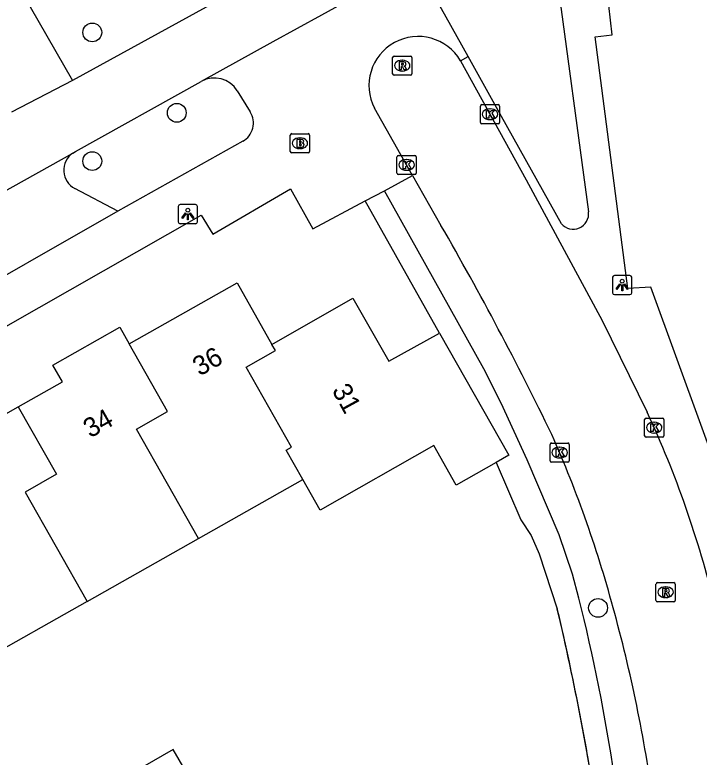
# Model space of a CAD drawing. Extents: x 158474 to 159560, y 388525 to 389605.
# Drawn here: x 159357.6 to 159393.21, y 389200.41 to 389239.04 of the extents above; entities that cross this region are included whole.
import ezdxf

# ---------------------------------------------------------------- set-up
doc = ezdxf.new("R2010")
doc.units = 0
for name, color, linetype in [('IMGEO_Boom', 7, 'Continuous'), ('IMGEO_Brandkraan', 7, 'Continuous'), ('IMGEO_Fietspad_gesloten', 7, 'Continuous'), ('IMGEO_Fietspad_open', 7, 'Continuous'), ('IMGEO_Kolk', 7, 'Continuous'), ('IMGEO_Lichtpunt', 7, 'Continuous'), ('IMGEO_Muur', 7, 'Continuous'), ('IMGEO_Pand', 7, 'Continuous'), ('IMGEO_Pand_nummerreeks', 7, 'Continuous'), ('IMGEO_Parkeervlak_open', 7, 'Continuous'), ('IMGEO_Rijbaan_lokaal_open', 7, 'Continuous'), ('IMGEO_Rioolput', 7, 'Continuous'), ('IMGEO_Voetpad_open', 7, 'Continuous')]:
    doc.layers.add(name, color=color, linetype=linetype)

msp = doc.modelspace()

# ---------------------------------------------------------------- linework, layer by layer
at = {"layer": 'IMGEO_Boom'}
for centre in [(159361.632, 389238.125), (159366.029, 389233.94), (159361.634, 389231.427), (159387.944, 389208.177)]:
    msp.add_circle(centre, 0.489, dxfattribs=at)
at = {"layer": 'IMGEO_Brandkraan'}
for p, q in [((159371.933, 389231.929), (159371.933, 389232.781)), ((159372.008, 389232.855), (159372.86, 389232.855)), ((159372.934, 389232.781), (159372.934, 389231.929)), ((159372.421, 389232.635), (159372.446, 389232.635)), ((159372.444, 389232.075), (159372.419, 389232.075)), ((159372.86, 389231.855), (159372.008, 389231.855))]:
    msp.add_line(p, q, dxfattribs=at)
for points in [[(159371.933, 389231.929), (159371.933, 389232.781)], [(159372.008, 389232.855), (159372.86, 389232.855)], [(159372.934, 389232.781), (159372.934, 389231.929)], [(159372.281, 389232.555), (159372.281, 389232.155), (159372.494, 389232.155)], [(159372.512, 389232.555), (159372.281, 389232.555)], [(159372.46, 389232.474), (159372.406, 389232.474), (159372.406, 389232.398)], [(159372.406, 389232.398), (159372.459, 389232.398)], [(159372.468, 389232.322), (159372.406, 389232.322), (159372.406, 389232.241)], [(159372.406, 389232.241), (159372.468, 389232.241)], [(159372.86, 389231.855), (159372.008, 389231.855)]]:
    msp.add_lwpolyline(points, dxfattribs=at)
for centre, radius, start, end in [((159372.01, 389232.779), 0.0765, 91.552, 178.448), ((159372.01, 389232.779), 0.0765, 91.552, 178.448), ((159372.858, 389232.779), 0.0765, 1.552, 88.448), ((159372.858, 389232.779), 0.0765, 1.552, 88.448), ((159372.461, 389232.436), 0.0379, 267.8285, 90.9355), ((159372.516, 389232.41), 0.145, 59.4692, 91.5367), ((159372.541, 389232.457), 0.0922, 285.5137, 58.1501), ((159372.469, 389232.281), 0.0404, 269.8759, 90.5077), ((159372.5, 389232.406), 0.251, 268.6676, 293.5347), ((159372.546, 389232.265), 0.105, 301.3115, 78.989), ((159372.01, 389231.931), 0.0765, 181.552, 268.448), ((159372.01, 389231.931), 0.0765, 181.552, 268.448), ((159372.858, 389231.931), 0.0765, 271.552, 358.448), ((159372.858, 389231.931), 0.0765, 271.552, 358.448)]:
    msp.add_arc(centre, radius, start, end, dxfattribs=at)
for centre, major_axis, ratio, start_param, end_param in [((159372.42, 389232.355), (-0.387, 0.002), 0.722429, 4.712389, 7.853982), ((159372.445, 389232.355), (-0.39, 0.002), 0.717154, 1.570796, 4.712389)]:
    msp.add_ellipse(centre, major_axis=major_axis, ratio=ratio, start_param=start_param, end_param=end_param, dxfattribs=at)
at = {"layer": 'IMGEO_Fietspad_gesloten'}
for points in [[(159382.975, 389247.918), (159370.597, 389241.114), (159360.609, 389235.623)], [(159379.225, 389242.159), (159373.555, 389239.029), (159371.025, 389237.632), (159367.305, 389235.578)], [(159360.609, 389235.623), (159357.424, 389233.966)], [(159360.615, 389231.845), (159360.768, 389231.93), (159367.305, 389235.578)], [(159348.934, 389225.317), (159360.615, 389231.845)]]:
    msp.add_lwpolyline(points, dxfattribs=at)
at = {"layer": 'IMGEO_Fietspad_open'}
msp.add_lwpolyline([(159358.408, 389239.453), (159360.609, 389235.623)], dxfattribs=at)
at = {"layer": 'IMGEO_Kolk'}
for p, q in [((159381.899, 389234.365), (159382.751, 389234.365)), ((159381.824, 389233.439), (159381.824, 389234.291)), ((159382.312, 389234.145), (159382.337, 389234.145)), ((159382.825, 389234.291), (159382.825, 389233.439)), ((159382.335, 389233.585), (159382.31, 389233.585)), ((159382.751, 389233.365), (159381.899, 389233.365)), ((159377.486, 389230.801), (159377.486, 389231.653)), ((159377.561, 389231.727), (159378.413, 389231.727)), ((159378.487, 389231.653), (159378.487, 389230.801)), ((159377.974, 389231.507), (159377.999, 389231.507)), ((159377.997, 389230.947), (159377.972, 389230.947)), ((159378.413, 389230.727), (159377.561, 389230.727)), ((159390.367, 389217.13), (159390.367, 389217.982)), ((159390.442, 389218.056), (159391.294, 389218.056)), ((159390.855, 389217.836), (159390.88, 389217.836)), ((159391.368, 389217.982), (159391.368, 389217.13)), ((159391.294, 389217.056), (159390.442, 389217.056)), ((159390.878, 389217.276), (159390.853, 389217.276)), ((159385.447, 389215.831), (159385.447, 389216.683)), ((159385.522, 389216.757), (159386.374, 389216.757)), ((159386.448, 389216.683), (159386.448, 389215.831)), ((159385.935, 389216.537), (159385.96, 389216.537)), ((159385.958, 389215.977), (159385.933, 389215.977)), ((159386.374, 389215.757), (159385.522, 389215.757))]:
    msp.add_line(p, q, dxfattribs=at)
for points in [[(159381.899, 389234.365), (159382.751, 389234.365)], [(159381.824, 389233.439), (159381.824, 389234.291)], [(159382.145, 389234.065), (159382.268, 389234.065), (159382.268, 389233.914), (159382.398, 389234.065), (159382.562, 389234.065), (159382.416, 389233.914), (159382.569, 389233.665), (159382.417, 389233.665), (159382.332, 389233.829), (159382.268, 389233.762), (159382.268, 389233.665), (159382.145, 389233.665), (159382.145, 389234.065)], [(159382.825, 389234.291), (159382.825, 389233.439)], [(159382.751, 389233.365), (159381.899, 389233.365)], [(159377.486, 389230.801), (159377.486, 389231.653)], [(159377.561, 389231.727), (159378.413, 389231.727)], [(159378.487, 389231.653), (159378.487, 389230.801)], [(159377.807, 389231.427), (159377.93, 389231.427), (159377.93, 389231.276), (159378.06, 389231.427), (159378.224, 389231.427), (159378.078, 389231.276), (159378.231, 389231.027), (159378.079, 389231.027), (159377.994, 389231.191), (159377.93, 389231.124), (159377.93, 389231.027), (159377.807, 389231.027), (159377.807, 389231.427)], [(159378.413, 389230.727), (159377.561, 389230.727)], [(159390.367, 389217.13), (159390.367, 389217.982)], [(159390.442, 389218.056), (159391.294, 389218.056)], [(159390.688, 389217.756), (159390.811, 389217.756), (159390.811, 389217.605), (159390.941, 389217.756), (159391.105, 389217.756), (159390.959, 389217.605), (159391.112, 389217.356), (159390.96, 389217.356), (159390.875, 389217.52), (159390.811, 389217.453), (159390.811, 389217.356), (159390.688, 389217.356), (159390.688, 389217.756)], [(159391.368, 389217.982), (159391.368, 389217.13)], [(159391.294, 389217.056), (159390.442, 389217.056)], [(159385.447, 389215.831), (159385.447, 389216.683)], [(159385.522, 389216.757), (159386.374, 389216.757)], [(159386.448, 389216.683), (159386.448, 389215.831)], [(159385.768, 389216.457), (159385.891, 389216.457), (159385.891, 389216.306), (159386.021, 389216.457), (159386.185, 389216.457), (159386.039, 389216.306), (159386.192, 389216.057), (159386.04, 389216.057), (159385.955, 389216.221), (159385.891, 389216.154), (159385.891, 389216.057), (159385.768, 389216.057), (159385.768, 389216.457)], [(159386.374, 389215.757), (159385.522, 389215.757)]]:
    msp.add_lwpolyline(points, dxfattribs=at)
for centre, start, end in [((159381.901, 389234.289), 91.552, 178.448), ((159381.901, 389234.289), 91.552, 178.448), ((159382.749, 389234.289), 1.552, 88.448), ((159382.749, 389234.289), 1.552, 88.448), ((159381.901, 389233.441), 181.552, 268.448), ((159381.901, 389233.441), 181.552, 268.448), ((159382.749, 389233.441), 271.552, 358.448), ((159382.749, 389233.441), 271.552, 358.448), ((159377.563, 389231.651), 91.552, 178.448), ((159377.563, 389231.651), 91.552, 178.448), ((159378.411, 389231.651), 1.552, 88.448), ((159378.411, 389231.651), 1.552, 88.448), ((159377.563, 389230.803), 181.552, 268.448), ((159377.563, 389230.803), 181.552, 268.448), ((159378.411, 389230.803), 271.552, 358.448), ((159378.411, 389230.803), 271.552, 358.448), ((159390.444, 389217.98), 91.552, 178.448), ((159390.444, 389217.98), 91.552, 178.448), ((159391.292, 389217.98), 1.552, 88.448), ((159391.292, 389217.98), 1.552, 88.448), ((159390.444, 389217.132), 181.552, 268.448), ((159390.444, 389217.132), 181.552, 268.448), ((159391.292, 389217.132), 271.552, 358.448), ((159391.292, 389217.132), 271.552, 358.448), ((159385.524, 389216.681), 91.552, 178.448), ((159385.524, 389216.681), 91.552, 178.448), ((159386.372, 389216.681), 1.552, 88.448), ((159386.372, 389216.681), 1.552, 88.448), ((159385.524, 389215.833), 181.552, 268.448), ((159385.524, 389215.833), 181.552, 268.448), ((159386.372, 389215.833), 271.552, 358.448), ((159386.372, 389215.833), 271.552, 358.448)]:
    msp.add_arc(centre, 0.0765, start, end, dxfattribs=at)
for centre, major_axis, ratio, start_param, end_param in [((159382.311, 389233.865), (-0.387, 0.002), 0.722429, 4.712389, 7.853982), ((159382.336, 389233.865), (-0.39, 0.002), 0.717154, 1.570796, 4.712389), ((159377.973, 389231.227), (-0.387, 0.002), 0.722429, 4.712389, 7.853982), ((159377.998, 389231.227), (-0.39, 0.002), 0.717154, 1.570796, 4.712389), ((159390.854, 389217.556), (-0.387, 0.002), 0.722429, 4.712389, 7.853982), ((159390.879, 389217.556), (-0.39, 0.002), 0.717154, 1.570796, 4.712389), ((159385.934, 389216.257), (-0.387, 0.002), 0.722429, 4.712389, 7.853982), ((159385.959, 389216.257), (-0.39, 0.002), 0.717154, 1.570796, 4.712389)]:
    msp.add_ellipse(centre, major_axis=major_axis, ratio=ratio, start_param=start_param, end_param=end_param, dxfattribs=at)
at = {"layer": 'IMGEO_Lichtpunt'}
for p, q in [((159366.104, 389229.073), (159366.104, 389228.266)), ((159366.104, 389229.073), (159366.104, 389228.266)), ((159367.006, 389229.168), (159366.198, 389229.168)), ((159367.006, 389229.168), (159366.198, 389229.168)), ((159367.1, 389228.266), (159367.1, 389229.073)), ((159367.1, 389228.266), (159367.1, 389229.073)), ((159366.198, 389228.172), (159367.006, 389228.172)), ((159366.198, 389228.172), (159367.006, 389228.172)), ((159389.606, 389225.474), (159388.798, 389225.474)), ((159389.606, 389225.474), (159388.798, 389225.474)), ((159388.704, 389225.379), (159388.704, 389224.572)), ((159388.704, 389225.379), (159388.704, 389224.572)), ((159389.7, 389224.572), (159389.7, 389225.379)), ((159389.7, 389224.572), (159389.7, 389225.379)), ((159388.798, 389224.478), (159389.606, 389224.478)), ((159388.798, 389224.478), (159389.606, 389224.478))]:
    msp.add_line(p, q, dxfattribs=at)
for points in [[(159366.478, 389228.737), (159366.517, 389228.709), (159366.329, 389228.447), (159366.291, 389228.474), (159366.478, 389228.737)], [(159366.58, 389228.689), (159366.627, 389228.689), (159366.627, 389228.367), (159366.58, 389228.367), (159366.58, 389228.689)], [(159366.69, 389228.709), (159366.728, 389228.736), (159366.915, 389228.474), (159366.876, 389228.446), (159366.69, 389228.709)], [(159389.078, 389225.043), (159389.117, 389225.015), (159388.929, 389224.753), (159388.891, 389224.78), (159389.078, 389225.043)], [(159389.18, 389224.995), (159389.227, 389224.995), (159389.227, 389224.673), (159389.18, 389224.673), (159389.18, 389224.995)], [(159389.29, 389225.015), (159389.328, 389225.042), (159389.515, 389224.78), (159389.476, 389224.752), (159389.29, 389225.015)]]:
    msp.add_lwpolyline(points, dxfattribs=at)
for centre in [(159366.603, 389228.871), (159389.203, 389225.177)]:
    msp.add_circle(centre, 0.0994, dxfattribs=at)
for centre, start, end in [((159366.198, 389229.073), 90, 180), ((159366.198, 389229.073), 90, 180), ((159367.006, 389229.073), 0, 90), ((159367.006, 389229.073), 0, 90), ((159366.198, 389228.266), 180, 270), ((159366.198, 389228.266), 180, 270), ((159367.006, 389228.266), 270, 0), ((159367.006, 389228.266), 270, 360), ((159388.798, 389225.379), 90, 180), ((159388.798, 389225.379), 90, 180), ((159389.606, 389225.379), 0, 90), ((159389.606, 389225.379), 0, 90), ((159388.798, 389224.572), 180, 270), ((159388.798, 389224.572), 180, 270), ((159389.606, 389224.572), 270, 0), ((159389.606, 389224.572), 270, 360)]:
    msp.add_arc(centre, 0.0946, start, end, dxfattribs=at)
at = {"layer": 'IMGEO_Muur'}
msp.add_lwpolyline([(159382.639, 389215.745), (159383.927, 389212.763), (159384.471, 389211.945), (159384.876, 389210.998), (159385.822, 389208.132)], dxfattribs=at)
msp.add_arc((159260.193, 389178.184), 129.15, 6.674, 13.40803, dxfattribs=at)
at = {"layer": 'IMGEO_Pand'}
for points in [[(159363.558, 389221.912), (159369.168, 389225.086), (159370.977, 389221.89)], [(159370.977, 389221.89), (159375.189, 389224.295), (159377.065, 389221.009), (159379.702, 389222.467)], [(159357.784, 389218.645), (159360.077, 389219.942), (159359.584, 389220.813), (159363.066, 389222.782), (159363.558, 389221.912)], [(159379.702, 389222.467), (159383.3, 389216.12), (159382.639, 389215.745)], [(159367.162, 389211.793), (159363.94, 389217.485), (159365.548, 389218.395), (159363.558, 389221.912)], [(159372.584, 389214.86), (159371.723, 389216.383), (159371.997, 389216.538), (159369.637, 389220.709), (159371.159, 389221.57), (159370.977, 389221.89)], [(159351.898, 389215.314), (159357.784, 389218.645)], [(159357.784, 389218.645), (159359.775, 389215.128), (159358.144, 389214.205), (159361.364, 389208.514)], [(159382.639, 389215.745), (159380.563, 389214.567), (159379.402, 389216.619), (159373.483, 389213.27), (159372.584, 389214.86)], [(159367.162, 389211.793), (159372.584, 389214.86)], [(159361.364, 389208.514), (159367.162, 389211.793)], [(159361.364, 389208.514), (159355.64, 389205.275), (159354.722, 389206.898)], [(159366.892, 389198.982), (159365.849, 389200.804), (159359.903, 389197.388), (159361.669, 389190.886)]]:
    msp.add_lwpolyline(points, dxfattribs=at)
at = {"layer": 'IMGEO_Parkeervlak_open'}
msp.add_lwpolyline([(159362.955, 389228.825), (159360.732, 389229.998)], dxfattribs=at)
msp.add_arc((159361.213, 389230.956), 1.071, 123.8946, 243.3546, dxfattribs=at)
at = {"layer": 'IMGEO_Rijbaan_lokaal_open'}
for points in [[(159380.793, 389236.649), (159384.209, 389230.448), (159388.165, 389223.14), (159390.506, 389218.358)], [(159378.295, 389230.683), (159376.31, 389234.179)], [(159378.295, 389230.683), (159379.775, 389228.078)]]:
    msp.add_lwpolyline(points, dxfattribs=at)
for centre, radius, start, end in [((159378.585, 389235.353), 2.56, 30.4228, 207.2841), ((159235.275, 389144.557), 166.901, 25.79922, 30.02773), ((159340.572, 389195.252), 55.021, 13.6982, 24.8317), ((159328.442, 389191.896), 62.452, 14.8373, 23.89845), ((159316.227, 389187.988), 75.264, 7.32672, 15.33165)]:
    msp.add_arc(centre, radius, start, end, dxfattribs=at)
at = {"layer": 'IMGEO_Rioolput'}
for p, q in [((159377.258, 389235.969), (159377.258, 389236.821)), ((159377.333, 389236.895), (159378.185, 389236.895)), ((159377.746, 389236.675), (159377.771, 389236.675)), ((159378.259, 389236.821), (159378.259, 389235.969)), ((159378.185, 389235.895), (159377.333, 389235.895)), ((159377.769, 389236.115), (159377.744, 389236.115)), ((159390.961, 389208.567), (159390.961, 389209.419)), ((159391.036, 389209.493), (159391.888, 389209.493)), ((159391.449, 389209.273), (159391.474, 389209.273)), ((159391.962, 389209.419), (159391.962, 389208.567)), ((159391.888, 389208.493), (159391.036, 389208.493)), ((159391.472, 389208.713), (159391.447, 389208.713))]:
    msp.add_line(p, q, dxfattribs=at)
for points in [[(159377.258, 389235.969), (159377.258, 389236.821)], [(159377.333, 389236.895), (159378.185, 389236.895)], [(159378.259, 389236.821), (159378.259, 389235.969)], [(159377.847, 389236.593), (159377.595, 389236.595), (159377.595, 389236.195)], [(159377.595, 389236.195), (159377.719, 389236.195), (159377.719, 389236.357), (159377.73, 389236.357)], [(159377.773, 389236.514), (159377.719, 389236.514), (159377.719, 389236.433)], [(159377.719, 389236.433), (159377.771, 389236.433)], [(159377.777, 389236.328), (159377.848, 389236.195), (159377.988, 389236.195), (159377.923, 389236.321)], [(159378.185, 389235.895), (159377.333, 389235.895)], [(159390.961, 389208.567), (159390.961, 389209.419)], [(159391.036, 389209.493), (159391.888, 389209.493)], [(159391.962, 389209.419), (159391.962, 389208.567)], [(159391.55, 389209.191), (159391.298, 389209.193), (159391.298, 389208.793)], [(159391.298, 389208.793), (159391.422, 389208.793), (159391.422, 389208.955), (159391.433, 389208.955)], [(159391.476, 389209.112), (159391.422, 389209.112), (159391.422, 389209.031)], [(159391.422, 389209.031), (159391.474, 389209.031)], [(159391.48, 389208.926), (159391.551, 389208.793), (159391.691, 389208.793), (159391.626, 389208.919)], [(159391.888, 389208.493), (159391.036, 389208.493)]]:
    msp.add_lwpolyline(points, dxfattribs=at)
for centre, radius, start, end in [((159377.335, 389236.819), 0.0765, 91.552, 178.448), ((159377.335, 389236.819), 0.0765, 91.552, 178.448), ((159378.183, 389236.819), 0.0765, 1.552, 88.448), ((159378.183, 389236.819), 0.0765, 1.552, 88.448), ((159377.729, 389236.304), 0.0533, 26.0293, 88.6989), ((159377.755, 389236.622), 0.19, 274.7715, 282.9687), ((159377.779, 389236.418), 0.0964, 77.0061, 93.1865), ((159377.793, 389236.475), 0.0378, 276.6634, 79.6772), ((159377.846, 389236.483), 0.109, 350.3612, 89.416), ((159377.844, 389236.483), 0.112, 277.5842, 350.9817), ((159377.828, 389236.268), 0.108, 29.5134, 73.7905), ((159377.335, 389235.971), 0.0765, 181.552, 268.448), ((159377.335, 389235.971), 0.0765, 181.552, 268.448), ((159378.183, 389235.971), 0.0765, 271.552, 358.448), ((159378.183, 389235.971), 0.0765, 271.552, 358.448), ((159391.038, 389209.417), 0.0765, 91.552, 178.448), ((159391.038, 389209.417), 0.0765, 91.552, 178.448), ((159391.886, 389209.417), 0.0765, 1.552, 88.448), ((159391.886, 389209.417), 0.0765, 1.552, 88.448), ((159391.432, 389208.902), 0.0533, 26.0293, 88.6989), ((159391.458, 389209.22), 0.19, 274.7715, 282.9687), ((159391.482, 389209.016), 0.0964, 77.0061, 93.1865), ((159391.496, 389209.073), 0.0378, 276.6634, 79.6772), ((159391.549, 389209.081), 0.109, 350.3612, 89.416), ((159391.547, 389209.081), 0.112, 277.5842, 350.9817), ((159391.531, 389208.866), 0.108, 29.5134, 73.7905), ((159391.038, 389208.569), 0.0765, 181.552, 268.448), ((159391.038, 389208.569), 0.0765, 181.552, 268.448), ((159391.886, 389208.569), 0.0765, 271.552, 358.448), ((159391.886, 389208.569), 0.0765, 271.552, 358.448)]:
    msp.add_arc(centre, radius, start, end, dxfattribs=at)
for centre, major_axis, ratio, start_param, end_param in [((159377.745, 389236.395), (-0.387, 0.002), 0.722429, 4.712389, 7.853982), ((159377.77, 389236.395), (-0.39, 0.002), 0.717154, 1.570796, 4.712389), ((159391.448, 389208.993), (-0.387, 0.002), 0.722429, 4.712389, 7.853982), ((159391.473, 389208.993), (-0.39, 0.002), 0.717154, 1.570796, 4.712389)]:
    msp.add_ellipse(centre, major_axis=major_axis, ratio=ratio, start_param=start_param, end_param=end_param, dxfattribs=at)
at = {"layer": 'IMGEO_Voetpad_open'}
for points in [[(159396.315, 389210.418), (159395.972, 389210.374), (159390.7, 389224.866), (159389.491, 389224.803), (159387.801, 389237.893), (159388.672, 389237.994), (159388.16, 389242.592)], [(159381.188, 389236.869), (159378.904, 389240.974)], [(159385.763, 389241.258), (159387.452, 389228.781)], [(159380.793, 389236.649), (159381.188, 389236.869)], [(159386.039, 389228.171), (159382.921, 389233.754), (159381.188, 389236.869)], [(159369.172, 389235.085), (159369.854, 389233.987)], [(159369.461, 389232.461), (159362.955, 389228.825)], [(159376.844, 389229.874), (159378.295, 389230.683)], [(159317.294, 389198.026), (159323.504, 389202.542), (159329.824, 389206.904), (159335.064, 389210.249), (159367.296, 389228.61), (159367.908, 389227.622), (159371.94, 389229.991), (159373.113, 389227.895), (159375.831, 389229.356)], [(159375.831, 389229.356), (159376.844, 389229.874)], [(159387.226, 389207.58), (159386.953, 389208.685), (159386.624, 389209.928), (159385.915, 389211.97), (159384.251, 389215.88), (159382.903, 389218.827), (159382.003, 389220.623), (159376.844, 389229.874)], [(159379.702, 389222.467), (159375.831, 389229.356)], [(159362.955, 389228.825), (159353.423, 389223.381)], [(159382.639, 389215.745), (159383.927, 389212.763), (159384.471, 389211.945), (159384.876, 389210.998), (159385.822, 389208.132)]]:
    msp.add_lwpolyline(points, dxfattribs=at)
for centre, radius, start, end in [((159367.978, 389234.345), 1.405, 31.796, 118.6202), ((159368.929, 389233.412), 1.089, 299.227, 31.8892), ((159386.656, 389228.684), 0.802, 219.7209, 6.9793), ((159259.912, 389178.126), 129.436, 8.1368, 13.40431), ((159283.502, 389183.285), 106.531, 8.02562, 13.18285)]:
    msp.add_arc(centre, radius, start, end, dxfattribs=at)

# ---------------------------------------------------------------- texts
at = {"layer": 'IMGEO_Pand_nummerreeks'}
for s, rotation, p in [('36', 29.5031, (159367.218, 389220.214)), ('31', 298.7603, (159374.077, 389219.504)), ('34', 29.5016, (159361.526, 389216.993))]:
    msp.add_text(s, height=1, rotation=rotation, dxfattribs=at).set_placement(p)

doc.saveas('drawing.dxf')
